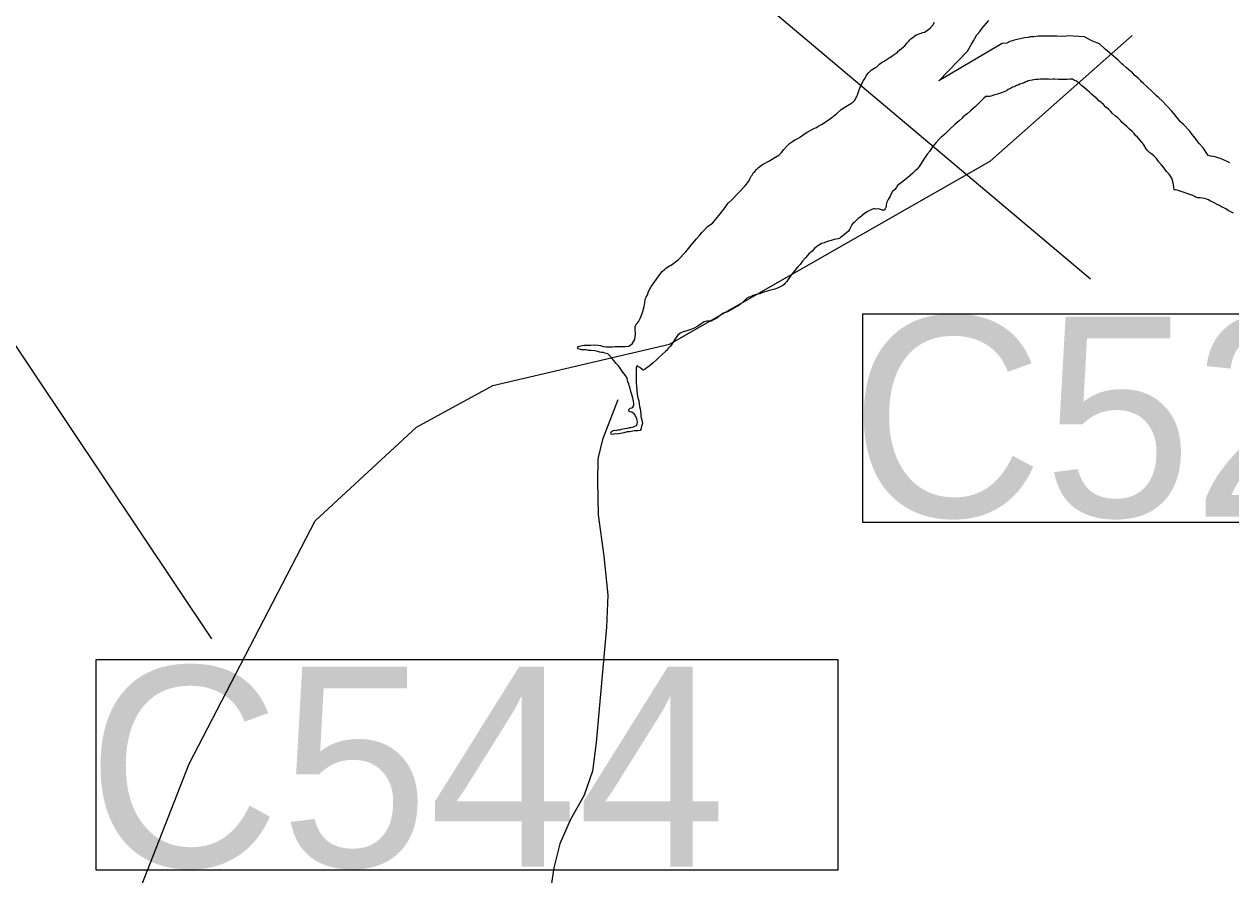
# Model space of a CAD drawing. Extents: x 1662474 to 1856135, y 779280 to 917889.
# Drawn here: x 1732908 to 1735020, y 795899 to 797388 of the extents above; entities that cross this region are included whole.
import ezdxf

# ---------------------------------------------------------------- set-up
doc = ezdxf.new("R2010")
doc.units = 0
for name, color, linetype in [('Exist Hydrographic Lake Shore', 7, 'Continuous'), ('Exist Hydrographic Misc Water Feature', 7, 'Continuous'), ('Exist Road Primary Interstate Structure Culvert Number Label', 7, 'Continuous'), ('Exist Vertical Profile Horizontal Axis Label Major', 7, 'Continuous'), ('Old_Level_44', 7, 'Continuous')]:
    doc.layers.add(name, color=color, linetype=linetype)

msp = doc.modelspace()

# ---------------------------------------------------------------- linework, layer by layer
at = {"layer": 'Exist Hydrographic Lake Shore'}
for points in [[(1734437.9, 797340.7), (1734440, 797342), (1734443.6, 797344.9), (1734447.1, 797348.1), (1734449.2, 797349.9), (1734450.8, 797352.2), (1734453.1, 797355.1), (1734456, 797358), (1734457.4, 797359.6), (1734459.8, 797361.9), (1734463.6, 797365.1), (1734469.1, 797368.8), (1734476, 797371.1), (1734480.4, 797372.8), (1734483.6, 797373.8), (1734486.5, 797375.1), (1734488.9, 797377.2), (1734493.2, 797380.6), (1734498, 797385.6), (1734501.1, 797391.1)], [(1733987.5, 796876.9), (1733990.4, 796884.8), (1733993.2, 796893.4), (1733994.4, 796900.8), (1733994.9, 796905.2), (1733995.6, 796907.6), (1733996.8, 796910.2), (1733998, 796913.1), (1733999.4, 796916.1), (1734000.6, 796920), (1734004.9, 796927.6), (1734011.4, 796937.6), (1734018.5, 796947.2), (1734024.8, 796954.9), (1734028.5, 796958.3), (1734030.2, 796960.1), (1734032.4, 796962), (1734035.5, 796963.6), (1734042.4, 796967.8), (1734052.9, 796976.1), (1734066, 796989.2), (1734077.5, 797003.9), (1734084.4, 797012.1), (1734089.6, 797017.6), (1734094.1, 797022.9), (1734099.4, 797028.6), (1734103.8, 797033.4), (1734108.8, 797036.8), (1734113, 797039.9), (1734118, 797045.9), (1734126.4, 797056.4), (1734134.5, 797066.7), (1734137.9, 797071.7), (1734140.8, 797075.1), (1734146.2, 797080.3), (1734158.1, 797092.4), (1734169.9, 797104.5), (1734176, 797113.1), (1734178.4, 797118.4), (1734180.4, 797121.6), (1734181.8, 797123.6), (1734184.4, 797127.9), (1734186.8, 797129.9), (1734189.6, 797133.1), (1734193.2, 797137.1), (1734200.1, 797142.3), (1734210.9, 797147.8), (1734221.6, 797154.4), (1734228.8, 797158.6), (1734233.5, 797163.2), (1734237.6, 797168.2), (1734242.4, 797174.3), (1734247.6, 797178.8), (1734252.4, 797182.4), (1734256.8, 797185.1), (1734260.8, 797187.2), (1734264.6, 797189.5), (1734268.9, 797192.4), (1734273.6, 797195.8), (1734279.4, 797199.2), (1734285.6, 797202.9), (1734290.9, 797205.6), (1734294.4, 797207.1), (1734296.8, 797208.7), (1734298.8, 797210), (1734303.2, 797212.1), (1734311.6, 797217.4), (1734321.6, 797224.2), (1734330, 797231.5), (1734337.9, 797238.3), (1734345.8, 797243.6), (1734353.1, 797247.5), (1734358.4, 797250.9), (1734361.5, 797254.4), (1734363.4, 797256.7), (1734363.9, 797259.1), (1734365.2, 797261.2), (1734366.8, 797265.9), (1734369.9, 797274.3), (1734373.6, 797282.4), (1734376.8, 797288.8), (1734379.6, 797292.9), (1734382.2, 797298.4), (1734386, 797303.2), (1734390.4, 797307.1), (1734394.9, 797310), (1734397.8, 797311.6), (1734400.1, 797312.9), (1734402, 797314.8), (1734404.9, 797317.4), (1734408.2, 797320.5), (1734413.2, 797322.9), (1734418, 797326.2), (1734421.9, 797328.6), (1734424.2, 797329.7), (1734426.6, 797331.5), (1734428.8, 797333.1), (1734432.4, 797336), (1734435.5, 797338.3), (1734437.9, 797340.7)], [(1734986.8, 797076.9), (1734982.8, 797078.8), (1734980.4, 797080.1), (1734976.8, 797081.6), (1734974.1, 797082.4), (1734969.9, 797083.2), (1734966, 797084), (1734962, 797084), (1734958.1, 797085.1), (1734953.1, 797087.7), (1734946, 797090.3), (1734936.4, 797093.8), (1734927.6, 797096.4), (1734922.9, 797097.7), (1734920.6, 797097.7), (1734920, 797102.6), (1734918.8, 797109.8), (1734916.1, 797118.1), (1734911.6, 797125.2), (1734907.2, 797129.9), (1734904, 797133.9), (1734901.1, 797138.1), (1734897.8, 797142.3), (1734893.2, 797147.2), (1734889.4, 797152.8), (1734884.9, 797157.5), (1734881.5, 797160.4), (1734878, 797162.5), (1734874.1, 797166.2), (1734871.2, 797169.6), (1734869.6, 797171.7), (1734868.9, 797173.5), (1734867.5, 797176.7), (1734863.9, 797180.9), (1734859.6, 797186.1), (1734856, 797190.1), (1734852.9, 797192.9), (1734850.5, 797196.1), (1734846.9, 797199.8), (1734842.4, 797203.9), (1734837.6, 797208.4), (1734833.1, 797212.6), (1734829.5, 797215.5), (1734826.9, 797218.7), (1734821.9, 797223.6), (1734818, 797226.8), (1734812.8, 797231.5), (1734808.8, 797235.2), (1734805.4, 797238.9), (1734801.1, 797242.6), (1734796.8, 797246.8), (1734792.5, 797250.4), (1734788.9, 797253.6), (1734785.9, 797256.7), (1734783.2, 797258.8), (1734779.9, 797261.7), (1734776, 797265.1), (1734772, 797268.8), (1734768.1, 797272.4), (1734763.6, 797276.4), (1734759.1, 797279.6), (1734756.8, 797281.9), (1734754.8, 797283.8), (1734752.4, 797285.6), (1734749.8, 797287.9), (1734746.2, 797289.2), (1734742.4, 797291.4), (1734737.9, 797291.6), (1734733.1, 797290.8), (1734728.8, 797291.1), (1734724, 797290.6), (1734718, 797291.1), (1734711.9, 797291.6), (1734708, 797291.6), (1734704.2, 797291.1), (1734700.4, 797291.6), (1734695.6, 797291.6), (1734691.1, 797291.6), (1734686.8, 797291.6), (1734682.5, 797291.1), (1734678.9, 797290.8), (1734675.1, 797290.1), (1734672, 797289.8), (1734668.4, 797288.8), (1734665.2, 797288.2), (1734663.4, 797287.2), (1734660.8, 797286.6), (1734658.1, 797285.1), (1734654.4, 797284), (1734650.5, 797282.7), (1734647.4, 797280.9), (1734644.8, 797280.6), (1734642.6, 797279.3), (1734640.2, 797278.2), (1734637.6, 797277.2), (1734634, 797275.1), (1734630.2, 797273.2), (1734626.9, 797271.1), (1734621.4, 797268.8), (1734613, 797265.9)], [(1734613, 797265.9), (1734604.2, 797263.2), (1734600.4, 797261.9), (1734597.2, 797261.2), (1734594.9, 797261.2), (1734591.1, 797260.9), (1734587.2, 797258), (1734580.4, 797251.2), (1734572, 797242.8), (1734564.1, 797235.8), (1734558.4, 797230.8), (1734555.8, 797228.9), (1734553.6, 797227.1), (1734551.5, 797225.8), (1734549.2, 797223.1), (1734544.2, 797218.7), (1734536.9, 797211.8), (1734527.1, 797203.2), (1734519.2, 797195.3), (1734514.8, 797191.6), (1734512.8, 797190.1), (1734508.8, 797185.6), (1734503.5, 797180.1), (1734497.8, 797173.2), (1734492.8, 797165.6), (1734488, 797160.4), (1734484.6, 797154.9), (1734481.2, 797149.9), (1734477.5, 797143.6), (1734474.1, 797138.4), (1734470.8, 797133.9), (1734467, 797130.8), (1734463.4, 797126.8), (1734458.4, 797122.6), (1734453.6, 797118.7), (1734448.4, 797114.8), (1734443.4, 797110.8), (1734438.8, 797107.1), (1734436.4, 797105.6), (1734433.8, 797101.3), (1734431.4, 797098.4), (1734427.1, 797094), (1734423.2, 797086.9), (1734420, 797081.1), (1734417.8, 797075.9), (1734416.6, 797071.7), (1734416.4, 797068), (1734414.8, 797064.6), (1734413.2, 797062), (1734410.1, 797062), (1734406.4, 797063.6), (1734402.8, 797064.3), (1734399.4, 797063.8), (1734396.4, 797064.3), (1734394.1, 797064.6), (1734391.2, 797063.6), (1734387.5, 797061.7), (1734383.4, 797059.1), (1734378.4, 797056.2), (1734374.1, 797052.2), (1734370.5, 797049.6), (1734367.6, 797047.6), (1734365.8, 797045.7), (1734362.9, 797043.1), (1734360.5, 797040.7), (1734358.4, 797039.1), (1734356.2, 797036.5), (1734354.5, 797033.1), (1734352.1, 797028.4), (1734350.5, 797025.5), (1734347.9, 797022.9), (1734344, 797020), (1734339.8, 797016.8), (1734337.1, 797014.8), (1734335.5, 797013.4), (1734331.9, 797012.1), (1734329.2, 797011.3), (1734325.6, 797010.8), (1734320.4, 797009.2), (1734315.6, 797007.9), (1734311.9, 797006.9), (1734308.2, 797005.2), (1734303.5, 797003.7), (1734298.8, 797001.1), (1734294.9, 796998.7), (1734291.2, 796995.3), (1734286.8, 796990.6), (1734281.2, 796985.6), (1734275.1, 796978.8), (1734269.9, 796972.8), (1734265.8, 796967.2), (1734262, 796963.3), (1734258.4, 796958.8), (1734254.8, 796954.1), (1734250.8, 796949.4), (1734247.6, 796944.4), (1734244.5, 796940.4), (1734242.4, 796937.6), (1734240, 796934.4), (1734237.9, 796932.1)], [(1735024.2, 797057.2), (1735019.5, 797059.1), (1735014.8, 797061.7), (1735010.9, 797064.3), (1735007.1, 797066.2), (1735003.5, 797068), (1734999.6, 797070.1), (1734995.9, 797072.4), (1734991.8, 797074.3), (1734986.8, 797076.9)], [(1734237.9, 796932.1), (1734235.5, 796930.2), (1734232.4, 796928.6), (1734227.6, 796926.2), (1734221.4, 796923.9), (1734214.9, 796922.1), (1734210.1, 796920.8), (1734206.6, 796920), (1734204, 796919.4), (1734200.4, 796918.4), (1734195.4, 796916.1), (1734189.4, 796914.4), (1734183.4, 796912.9), (1734178.9, 796910.8), (1734176, 796909.8), (1734172.2, 796907.4), (1734167.2, 796902.9), (1734161.5, 796897.9), (1734158.4, 796895.3), (1734155.2, 796893.4), (1734150.8, 796891.1), (1734146.2, 796888.5), (1734143.1, 796886.6), (1734140.2, 796885.1), (1734136.1, 796883.2), (1734131.9, 796881.7), (1734129.2, 796880.1), (1734126.1, 796877.8), (1734120.4, 796873.5), (1734114.2, 796870.4), (1734110.1, 796868), (1734106.1, 796868.2), (1734102.8, 796867.8), (1734098.2, 796866.7), (1734093, 796863.6), (1734087.2, 796859.4), (1734080.8, 796855.9), (1734074.4, 796853.6), (1734067.6, 796850.9), (1734061.2, 796849.4), (1734056, 796847), (1734051.2, 796842.8), (1734046, 796835.2), (1734041.4, 796827.6), (1734038.8, 796823.9), (1734036.4, 796821.6), (1734034.8, 796820.5), (1734033.8, 796818.1), (1734030.2, 796815.2), (1734025, 796810), (1734018.8, 796804.5), (1734014.2, 796799.5), (1734008.8, 796795.1), (1734002, 796789.2), (1733995.1, 796784.3), (1733991.8, 796782.4), (1733988.9, 796784), (1733985.6, 796786.9), (1733982.2, 796788.8), (1733980.4, 796789.6), (1733979.1, 796786.4), (1733979.1, 796783.5), (1733979.1, 796781.1), (1733979.1, 796776.9), (1733978.9, 796771.7), (1733979.1, 796766.2), (1733979.1, 796763.3), (1733979.1, 796759.9), (1733979.6, 796754.4), (1733979.9, 796746.8), (1733980.8, 796740.4), (1733982, 796734.1), (1733983.4, 796728.6), (1733984.4, 796723.4), (1733984.9, 796718.9), (1733986, 796714.5), (1733986.8, 796710.2), (1733987.2, 796705.6), (1733987.2, 796701.9), (1733987.5, 796699), (1733988.9, 796694.8), (1733989.6, 796691.6), (1733989.9, 796689.2), (1733989.4, 796687.2), (1733988.2, 796684.3), (1733987.5, 796681.1), (1733987.2, 796678.2), (1733986, 796676.9), (1733982, 796676.4), (1733979.1, 796676.4), (1733976, 796676.1), (1733973.4, 796675.6), (1733970.5, 796675.1), (1733967.6, 796674.3), (1733963.4, 796674.1), (1733957.6, 796672.5), (1733951.6, 796671.2), (1733947.9, 796670.9), (1733945.5, 796670.4), (1733943.1, 796670.6)], [(1733978.9, 796862.5), (1733981.8, 796865.9), (1733983.6, 796868.2), (1733986, 796872.5), (1733987.5, 796876.9)], [(1733943.1, 796670.6), (1733940.2, 796670.1), (1733937.4, 796669.6), (1733935.5, 796670.1), (1733934.5, 796672.5), (1733936.1, 796674.8), (1733937.6, 796676.1), (1733941.4, 796677.2), (1733943.8, 796676.9), (1733946.9, 796677.8), (1733949.8, 796678), (1733953.6, 796678.8), (1733959.1, 796680.1), (1733964.4, 796680.9), (1733967.2, 796681.7), (1733969.6, 796682.2), (1733972, 796682.7), (1733974.4, 796683.2), (1733976.8, 796684), (1733979.6, 796685.6), (1733980.8, 796688.5), (1733981.2, 796691.9), (1733980.8, 796694.2), (1733979.9, 796697.9), (1733978.9, 796700.1), (1733978.1, 796701.9), (1733977, 796703.7), (1733975.8, 796705.6), (1733973.9, 796707.1), (1733971.2, 796708.9), (1733968.4, 796709.2), (1733966.8, 796710.2), (1733966, 796713.7), (1733968.4, 796715.5), (1733971.5, 796716.1), (1733973.4, 796717.6), (1733975.1, 796720.5), (1733975.1, 796723.1), (1733974.4, 796727.9), (1733973.4, 796733.1), (1733971.5, 796739.7), (1733969.9, 796745.2), (1733968.4, 796750.4), (1733967.2, 796754.4), (1733966, 796756.4), (1733966.2, 796758.8), (1733964.6, 796762), (1733963.6, 796764.9), (1733963.4, 796768), (1733960.2, 796772.8), (1733955.5, 796778.8), (1733950.8, 796785.6), (1733947.9, 796789.6), (1733946.4, 796791.6), (1733944, 796794), (1733941.6, 796796.9), (1733936.9, 796802.4), (1733932.6, 796807.9), (1733929.5, 796810.8), (1733927.4, 796811.6), (1733924.2, 796811.8), (1733921.4, 796813.1), (1733918.5, 796813.1), (1733915.6, 796813.9), (1733911.4, 796814.8), (1733906.6, 796816.1), (1733900.4, 796816.8), (1733895.6, 796816.8), (1733891.8, 796817.6), (1733889.4, 796817.6), (1733886.8, 796817.6), (1733883.6, 796817.9), (1733879.9, 796818.9), (1733876.8, 796820), (1733877.2, 796823.6), (1733880.1, 796824.4), (1733884.6, 796825.5), (1733888.2, 796825.8), (1733893.2, 796826), (1733899.6, 796826.2), (1733906.4, 796826.6), (1733911.9, 796826.2), (1733916.6, 796825.2), (1733921.6, 796823.9), (1733926.4, 796823.1), (1733930.9, 796822.9), (1733934.5, 796823.1), (1733937.9, 796823.1), (1733942.1, 796823.6), (1733947.4, 796823.6), (1733952.9, 796823.6), (1733956, 796823.6), (1733959.8, 796823.6), (1733966.2, 796824.2), (1733972.2, 796828.1), (1733976.5, 796836.2), (1733978.1, 796845.7), (1733977.5, 796853.1), (1733977.2, 796858.1), (1733978.9, 796862.5)]]:
    msp.add_lwpolyline(points, dxfattribs=at)
at = {"layer": 'Exist Hydrographic Misc Water Feature'}
for points in [[(1732230.4, 794486.6), (1732391.5, 794678.7), (1732751.6, 794822.4), (1732869.5, 794948), (1732954.6, 795087.4), (1733060.4, 795745), (1733196.6, 796093.4), (1733417.6, 796518.9), (1733594.6, 796682.7), (1733728.5, 796755.5), (1734037.5, 796828), (1734598.5, 797148), (1734846.9, 797367.9)], [(1733946.9, 796730.6), (1733920.2, 796660.8), (1733911.8, 796626.9), (1733911.6, 796586.9), (1733912.8, 796528.9), (1733922.3, 796456.7), (1733929.6, 796388.7), (1733927, 796332.7), (1733909.1, 796130.8), (1733902.6, 796080.9), (1733888.2, 796038.9), (1733863.8, 795995.2), (1733845.4, 795953.4), (1733835.1, 795911.5), (1733826.5, 795857.5)]]:
    msp.add_lwpolyline(points, dxfattribs=at)
at = {"layer": 'Exist Road Primary Interstate Structure Culvert Number Label'}
msp.add_line((1732023.3, 798124.5), (1733235.7, 796312.2), dxfattribs=at)
msp.add_lwpolyline([(1733034, 796276.1), (1734331.8, 796276.1), (1734331.8, 795907.5), (1733034, 795907.5)], close=True, dxfattribs=at)
at = {"layer": 'Exist Vertical Profile Horizontal Axis Label Major'}
msp.add_line((1732976.4, 798458.4), (1734773.8, 796941.9), dxfattribs=at)
msp.add_lwpolyline([(1734375.8, 796880.9), (1735658.6, 796880.9), (1735658.6, 796516), (1734375.8, 796516)], close=True, dxfattribs=at)
at = {"layer": 'Old_Level_44'}
for points in [[(1734508.8, 797288.6), (1734558.7, 797340.5), (1734565.7, 797352.9), (1734569.3, 797358.7), (1734574.4, 797367.7), (1734574.6, 797368.1), (1734575.8, 797369.5), (1734580.2, 797374.6), (1734584.5, 797380.5), (1734587.9, 797384.6), (1734595.9, 797394.3)], [(1735017.7, 797145.3), (1735016.4, 797145.8), (1735013.4, 797147.5), (1735002.8, 797152.1), (1734992.3, 797155.3), (1734984, 797156.9), (1734980.2, 797157.6), (1734979.8, 797157.8), (1734971.3, 797171.3), (1734963.8, 797179.2), (1734961.5, 797182.7), (1734954.9, 797191), (1734951.9, 797194.3), (1734947.6, 797200.4), (1734936.6, 797212), (1734932.4, 797215.5), (1734931.8, 797217), (1734921.4, 797229), (1734916.4, 797235.2), (1734909.1, 797243.1), (1734908.6, 797243.6), (1734907.3, 797245.2), (1734899.2, 797253.5), (1734893.7, 797258.6), (1734889, 797263.1), (1734882.5, 797269.1), (1734882.3, 797269.3), (1734872.2, 797279.4), (1734866.8, 797283.8), (1734863.1, 797287), (1734861.9, 797288.2), (1734857.8, 797292.7), (1734851.7, 797298), (1734847.3, 797302.2), (1734841.6, 797307.2), (1734840.5, 797308.1), (1734836.7, 797312), (1734831.2, 797316.5), (1734829.1, 797318.3), (1734826.3, 797320.8), (1734823, 797323.8), (1734818.4, 797328.1), (1734810.1, 797335.4), (1734807.3, 797337.4), (1734802.8, 797341.5), (1734800.4, 797343.3), (1734789.5, 797353.1), (1734777.6, 797357.6), (1734763.5, 797365.3), (1734733.6, 797367), (1734729.4, 797366.3), (1734727, 797366.4), (1734723, 797366), (1734714.9, 797366.6), (1734695.6, 797366.6), (1734691.1, 797366.6), (1734682.4, 797366.6), (1734674.9, 797365.7), (1734668.3, 797365.2), (1734664.7, 797364.5), (1734658.3, 797364), (1734651.1, 797361.9), (1734640.4, 797359.9), (1734637.4, 797358.3), (1734633, 797357.4), (1734627.9, 797354.4), (1734619.6, 797353.6), (1734508.8, 797288.6)]]:
    msp.add_lwpolyline(points, dxfattribs=at)

# ---------------------------------------------------------------- texts
at = {"layer": 'Exist Road Primary Interstate Structure Culvert Number Label'}
msp.add_text('C544', height=350, dxfattribs=at).set_placement((1733017.9, 795913.6))
at = {"layer": 'Exist Vertical Profile Horizontal Axis Label Major'}
msp.add_text('C529', height=350, dxfattribs=at).set_placement((1734353.6, 796525.7))

doc.saveas('drawing.dxf')
